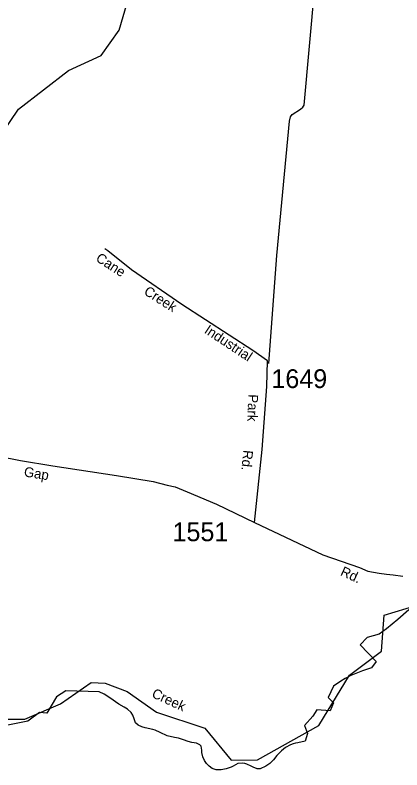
# Model space of a CAD drawing. Extents: x 884530 to 1028605, y 526725 to 653634.
# Drawn here: x 962063 to 964639, y 628980 to 634003 of the extents above; entities that cross this region are included whole.
import ezdxf

# ---------------------------------------------------------------- set-up
doc = ezdxf.new("R2010")
doc.units = 0
for name, color, linetype in [('Exist Boundary Political City Limit New', 7, 'Continuous'), ('Exist Hydrographic Creek Single Shore', 7, 'Continuous'), ('Exist Hydrographic Creek Single Shore Label', 7, 'Continuous'), ('Exist Hydrographic River Shore', 7, 'Continuous'), ('Exist Road Non-System Type 51', 7, 'Continuous'), ('Exist Road Secondary Type 51 Attributed', 7, 'Continuous'), ('Exist Road Secondary Type 51 Label', 7, 'Continuous'), ('Exist Road Secondary Type 51 Number Label', 7, 'Continuous'), ('Map Preparation Boundary City Limit Buffer Line', 7, 'Continuous')]:
    doc.layers.add(name, color=color, linetype=linetype)

msp = doc.modelspace()

# ---------------------------------------------------------------- linework, layer by layer
at = {"layer": 'Exist Boundary Political City Limit New'}
for points in [[(964684.8, 630045.4), (964611.4, 629980.4), (964536.1, 629918.5), (964488.7, 629882.8), (964407.8, 629861.8), (964361.2, 629813.1), (964468.3, 629701), (964437.6, 629660.1), (964376.3, 629639), (964299.7, 629608.9), (964260.6, 629589.2), (964232.4, 629570.7), (964182.5, 629537.9), (964147.1, 629461.1), (964184.4, 629425.8), (964160.2, 629373.8), (964072.2, 629378.9), (964046.1, 629337.2), (963991.3, 629275.5), (964010.4, 629222.9), (963994, 629171.8), (963946.8, 629161.1), (963931.4, 629157.8), (963916, 629153.9)], [(963916, 629153.9), (963897.6, 629147.3), (963864.9, 629129.5), (963837, 629106.6), (963806.9, 629074.9), (963784.5, 629046.2), (963759.5, 629023.4), (963733.2, 629005.5), (963696.2, 628987.9), (963674.2, 628987.8), (963648.9, 628997.4), (963634.3, 629004.6), (963605.8, 629017.8), (963593.4, 629022.1), (963575.4, 629025.3), (963546.8, 629023.3), (963516, 629003.9), (963502.8, 628997.1), (963468, 628986.2), (963435.4, 628979.9), (963402.7, 628979.9), (963374.6, 628989.6), (963354.5, 629004.9), (963337.1, 629022.8), (963323.9, 629043.3), (963313, 629067.8), (963307.3, 629095.7), (963307.3, 629111.6), (963301.2, 629138.5), (963293.1, 629146.7), (963270.8, 629157.9), (963239.9, 629163.2), (963215.2, 629169.2), (963184.5, 629180.2), (963151.2, 629190.4), (963124.4, 629195.7), (963076.5, 629206.8), (963030.3, 629229.2), (962996.9, 629244), (962980.9, 629248.9), (962929.1, 629260.4), (962907, 629266.8), (962883, 629277.6), (962865.8, 629292.4), (962855, 629320.6), (962846.5, 629343.4), (962835.8, 629361.6), (962812.5, 629384.1), (962788.8, 629397.2), (962752.9, 629417.6), (962694.9, 629458.8), (962655.9, 629483.1), (962623.4, 629498.4), (962400, 629506.3), (962339.8, 629465.1), (962275.4, 629358.4), (962225.8, 629361.9), (962148.7, 629304), (961993.6, 629273.2)]]:
    msp.add_lwpolyline(points, dxfattribs=at)
at = {"layer": 'Exist Hydrographic Creek Single Shore'}
msp.add_lwpolyline([(961653, 629318.1), (962128.3, 629318.4), (962365.3, 629418.6), (962570.5, 629562.2), (962662, 629557.1), (962810.3, 629501.6), (963005.6, 629363.2), (963327.1, 629258.2), (963503.1, 629044.7), (963678.3, 629047.8), (964086.5, 629275.8), (964289.7, 629609.8), (964503.8, 629769.6), (964520.5, 630008.8), (964739.7, 630076.6), (964852.3, 630199), (965094.1, 630147.8), (965558.6, 630121.7), (965771.3, 630158.6), (965899.8, 630179.4)], dxfattribs=at)
at = {"layer": 'Exist Hydrographic River Shore'}
msp.add_lwpolyline([(961277.5, 632684.9), (961343.2, 632812.7), (961463.8, 632899.5), (961733.8, 632981.5), (961917.1, 633131.1), (962085.9, 633377.2), (962418.6, 633632.9), (962635.6, 633734.2), (962756.2, 633901.2), (962847.8, 634214.8), (962920.1, 634383.6), (963088.9, 634547.7), (963315.5, 634697.3), (963498.8, 634972.3)], dxfattribs=at)
at = {"layer": 'Exist Road Non-System Type 51'}
msp.add_lwpolyline([(963752.7, 631684.3), (963806.3, 632403.1), (963891.3, 633297.4), (963896.8, 633325), (963907.9, 633341.7), (963964, 633377.6), (963980, 633389.7), (963987.4, 633402.7), (964059.4, 634189.7), (964076.5, 634313.8), (964079.7, 634378.2), (964078.8, 634384.5), (964075.4, 634390.1), (964068.7, 634396.7), (964055.7, 634399.8), (964035.5, 634400.4), (963962.9, 634401.3)], dxfattribs=at)
at = {"layer": 'Exist Road Secondary Type 51 Attributed'}
for points in [[(963657.2, 630626.7), (963709.5, 631111.8), (963739.9, 631531.1), (963743.5, 631702.7), (963645.4, 631771.2), (963174, 632077.7), (962837.7, 632308), (962680.8, 632433.1), (962661.8, 632448.1)], [(960900.8, 631718.3), (960968.3, 631672.5), (961006.4, 631643.3), (961072.8, 631598.1), (961170.3, 631522.7), (961314.6, 631413.8), (961599.4, 631201.6), (961640.4, 631170.2), (961683.5, 631146.7), (961721, 631131.6), (961738.9, 631126.8), (961815.5, 631093.4), (962099.7, 631037.7), (962315.2, 631004), (962737.6, 630938.7), (962981.5, 630898.4), (963075.4, 630874.8), (963129.1, 630863), (963208.7, 630830.5), (963403.4, 630747.8), (963657.2, 630626.7)], [(963657.2, 630626.7), (964111.6, 630411.2), (964357.2, 630325.7), (964412.4, 630301.7), (964450, 630295.8), (964487.7, 630288.4), (964536.3, 630283), (964580, 630277.5), (964645.4, 630269.3)]]:
    msp.add_lwpolyline(points, dxfattribs=at)
at = {"layer": 'Map Preparation Boundary City Limit Buffer Line'}
for points in [[(964684.8, 630045.4), (964611.4, 629980.4), (964536.1, 629918.5), (964488.7, 629882.8), (964407.8, 629861.8), (964361.2, 629813.1), (964468.3, 629701), (964437.6, 629660.1), (964376.3, 629639), (964299.7, 629608.9), (964260.6, 629589.2), (964232.4, 629570.7), (964182.5, 629537.9), (964147.1, 629461.1), (964184.4, 629425.8), (964160.2, 629373.8), (964072.2, 629378.9), (964046.1, 629337.2), (963991.3, 629275.5), (964010.4, 629222.9), (963994, 629171.8), (963946.8, 629161.1), (963931.4, 629157.8), (963916, 629153.9)], [(963916, 629153.9), (963897.6, 629147.3), (963864.9, 629129.5), (963837, 629106.6), (963806.9, 629074.9), (963784.5, 629046.2), (963759.5, 629023.4), (963733.2, 629005.5), (963696.2, 628987.9), (963674.2, 628987.8), (963648.9, 628997.4), (963634.3, 629004.6), (963605.8, 629017.8), (963593.4, 629022.1), (963575.4, 629025.3), (963546.8, 629023.3), (963516, 629003.9), (963502.8, 628997.1), (963468, 628986.2), (963435.4, 628979.9), (963402.7, 628979.9), (963374.6, 628989.6), (963354.5, 629004.9), (963337.1, 629022.8), (963323.9, 629043.3), (963313, 629067.8), (963307.3, 629095.7), (963307.3, 629111.6), (963301.2, 629138.5), (963293.1, 629146.7), (963270.8, 629157.9), (963239.9, 629163.2), (963215.2, 629169.2), (963184.5, 629180.2), (963151.2, 629190.4), (963124.4, 629195.7), (963076.5, 629206.8), (963030.3, 629229.2), (962996.9, 629244), (962980.9, 629248.9), (962929.1, 629260.4), (962907, 629266.8), (962883, 629277.6), (962865.8, 629292.4), (962855, 629320.6), (962846.5, 629343.4), (962835.8, 629361.6), (962812.5, 629384.1), (962788.8, 629397.2), (962752.9, 629417.6), (962694.9, 629458.8), (962655.9, 629483.1), (962623.4, 629498.4), (962400, 629506.3), (962339.8, 629465.1), (962275.4, 629358.4), (962225.8, 629361.9), (962148.7, 629304), (961993.6, 629273.2)]]:
    msp.add_lwpolyline(points, dxfattribs=at)

# ---------------------------------------------------------------- texts
at = {"layer": 'Exist Hydrographic Creek Single Shore Label'}
msp.add_text('Creek', height=65.62, rotation=335.1788, dxfattribs=at).set_placement((962967.8, 629466.1))
msp.add_text('Creek', height=65.62, rotation=335.1788, dxfattribs=at).set_placement((962967.8, 629466.1))
at = {"layer": 'Exist Road Secondary Type 51 Label'}
for s, rotation, p in [('Cane', 327.3043, (962595, 632370)), ('Creek', 327.6196, (962915.3, 632148.7)), ('Industrial', 326.4998, (963318.1, 631891.5)), ('Park', 267.7596, (963616.6, 631480.4)), ('Rd.', 264.449, (963583.1, 631110.2)), ('Gap', 350.8543, (962118.6, 630933.5)), ('Rd.', 335.3208, (964224.3, 630277.2))]:
    msp.add_text(s, height=65.62, rotation=rotation, dxfattribs=at).set_placement(p)
at = {"layer": 'Exist Road Secondary Type 51 Number Label'}
for s, p in [('1649', (963769.7, 631520.8)), ('1551', (963111.3, 630501.7))]:
    msp.add_text(s, height=125, dxfattribs=at).set_placement(p)

doc.saveas('drawing.dxf')
